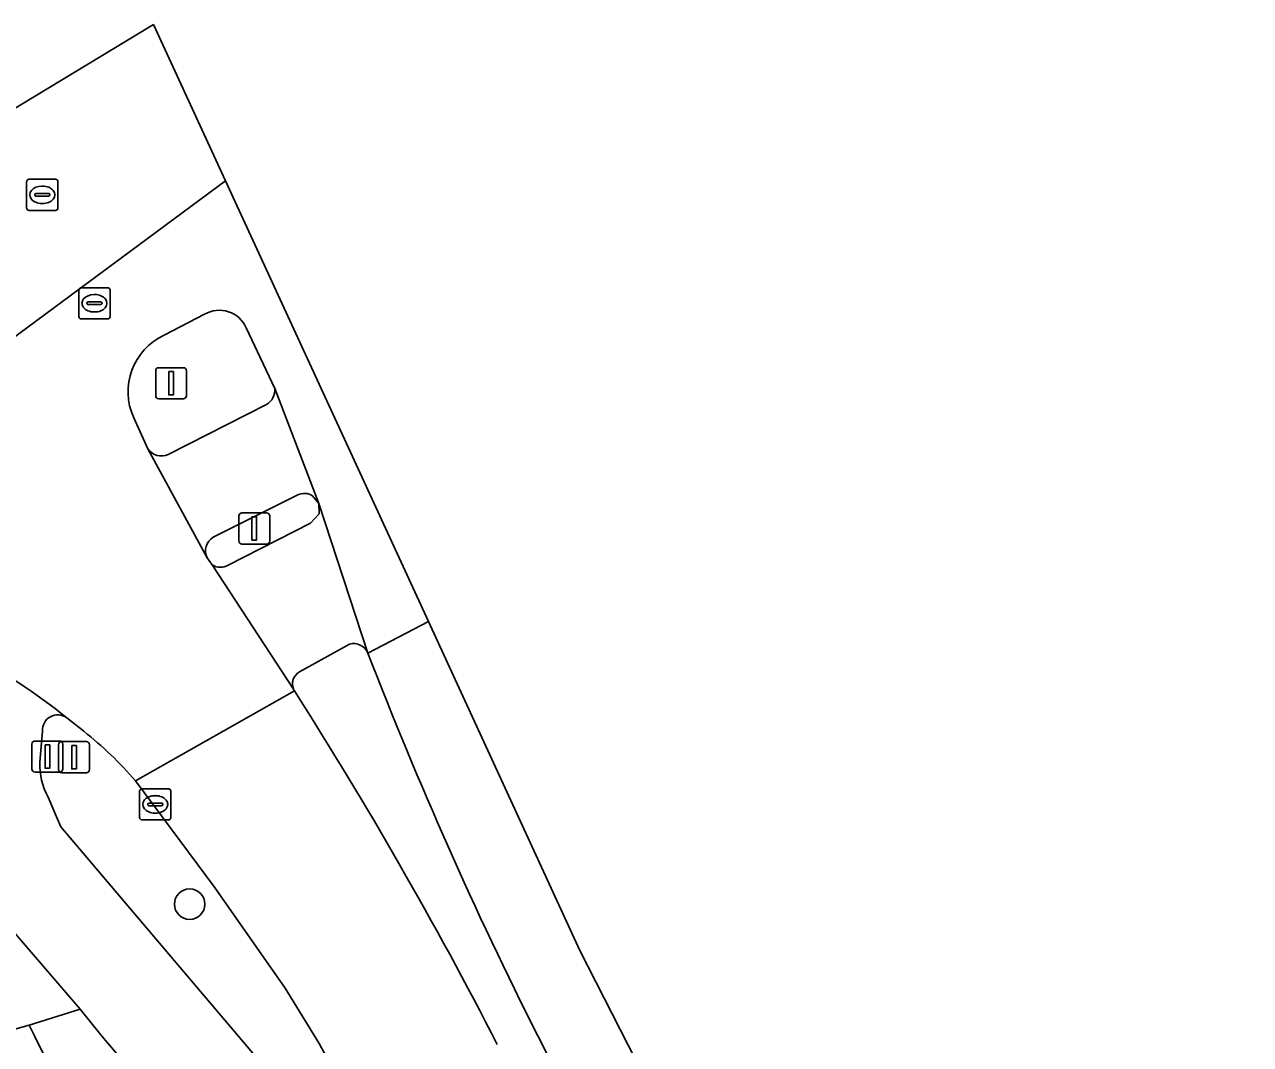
# Model space of a CAD drawing. Extents: x 161692 to 162379, y 380760 to 381678.
# Drawn here: x 162340.12 to 162379.46, y 381645.38 to 381678.12 of the extents above; entities that cross this region are included whole.
import ezdxf

# ---------------------------------------------------------------- set-up
doc = ezdxf.new("R2010")
doc.units = 0
for name, color, linetype in [('IMGEO_Berm_groen', 7, 'Continuous'), ('IMGEO_Berm_open', 7, 'Continuous'), ('IMGEO_Boom', 7, 'Continuous'), ('IMGEO_Drukknoppaal', 7, 'Continuous'), ('IMGEO_Fietspad_open', 7, 'Continuous'), ('IMGEO_Kolk', 7, 'Continuous'), ('IMGEO_Lichtmast', 7, 'Continuous'), ('IMGEO_Rijbaan_regionaal_gesloten', 7, 'Continuous'), ('IMGEO_Rioolput', 7, 'Continuous'), ('IMGEO_Verkeerseiland_open', 7, 'Continuous'), ('IMGEO_Verkeersregelinstallatiepaal', 7, 'Continuous'), ('IMGEO_Voetpad_open', 7, 'Continuous')]:
    doc.layers.add(name, color=color, linetype=linetype)

msp = doc.modelspace()

# ---------------------------------------------------------------- linework, layer by layer
at = {"layer": 'IMGEO_Berm_groen'}
msp.add_lwpolyline([(162346.312, 381641.275), (162342.618, 381645.632), (162341.913, 381646.518), (162340.269, 381645.995), (162340.449, 381645.633), (162353.745, 381618.863), (162356.454, 381613.479), (162361.668, 381602.669)], dxfattribs=at)
at = {"layer": 'IMGEO_Berm_open'}
for points in [[(162342.026, 381655.435), (162341.479, 381655.866)], [(162340.704, 381655.439), (162340.619, 381654.44)], [(162366.698, 381613.096), (162362.355, 381621.284), (162361.297, 381623.241), (162352.797, 381639.465), (162349.577, 381645.414), (162348.486, 381647.182), (162346.219, 381650.431), (162343.681, 381653.84)], [(162340.883, 381653.322), (162341.152, 381652.686), (162341.288, 381652.366), (162349.895, 381642.216), (162351.809, 381638.707), (162359.639, 381623.486), (162361.361, 381620.181), (162361.827, 381619.287)]]:
    msp.add_lwpolyline(points, dxfattribs=at)
for centre, radius, start, end in [((162341.19, 381655.474), 0.487, 53.5468, 184.1599), ((162334.672, 381646.148), 11.846, 40.4904, 51.6249), ((162342.687, 381654.338), 2.071, 177.1827, 209.3897)]:
    msp.add_arc(centre, radius, start, end, dxfattribs=at)
at = {"layer": 'IMGEO_Boom'}
msp.add_circle((162345.423, 381649.884), 0.489, dxfattribs=at)
at = {"layer": 'IMGEO_Drukknoppaal'}
for p, q in [((162340.363, 381654.22), (162340.363, 381655.02)), ((162340.363, 381655.02), (162340.363, 381654.22)), ((162340.463, 381655.12), (162341.253, 381655.12)), ((162341.253, 381655.12), (162340.463, 381655.12)), ((162341.353, 381655.02), (162341.353, 381654.22)), ((162341.353, 381654.22), (162341.353, 381655.02)), ((162341.253, 381654.12), (162340.463, 381654.12)), ((162340.463, 381654.12), (162341.253, 381654.12))]:
    msp.add_line(p, q, dxfattribs=at)
msp.add_lwpolyline([(162340.783, 381654.995), (162340.933, 381654.995), (162340.933, 381654.245), (162340.783, 381654.245), (162340.783, 381654.995)], dxfattribs=at)
for centre, start, end in [((162340.463, 381655.02), 90, 180), ((162340.463, 381655.02), 90, 180), ((162341.253, 381655.02), 0, 90), ((162341.253, 381655.02), 360, 90), ((162340.463, 381654.22), 180, 270), ((162340.463, 381654.22), 180, 270), ((162341.253, 381654.22), 270, 0), ((162341.253, 381654.22), 270, 0)]:
    msp.add_arc(centre, 0.1, start, end, dxfattribs=at)
at = {"layer": 'IMGEO_Fietspad_open'}
for points in [[(162349.366, 381662.994), (162349.573, 381662.743), (162348.16, 381666.437)], [(162347.888, 381665.92), (162344.735, 381664.319)], [(162344.085, 381664.501), (162345.984, 381660.999)], [(162346.178, 381661.66), (162348.893, 381663.019)], [(162340.619, 381654.44), (162340.704, 381655.439)], [(162341.288, 381652.366), (162341.152, 381652.686), (162340.883, 381653.322)], [(162336.592, 381652.566), (162337.765, 381651.319), (162338.961, 381649.934), (162341.913, 381646.518), (162342.618, 381645.632), (162346.312, 381641.275)], [(162348.878, 381637.155), (162351.809, 381638.707), (162349.895, 381642.216), (162341.288, 381652.366)]]:
    msp.add_lwpolyline(points, dxfattribs=at)
for centre, radius, start, end in [((162347.603, 381666.4), 0.558, 300.6955, 3.8057), ((162344.515, 381664.786), 0.516, 213.5067, 295.2088), ((162349.107, 381662.575), 0.493, 58.2685, 115.6804), ((162346.426, 381661.228), 0.498, 119.8446, 207.442), ((162329.441, 381640.937), 19.177, 51.1191, 62.4879), ((162341.19, 381655.474), 0.487, 53.5468, 184.1599), ((162342.687, 381654.338), 2.071, 177.1827, 209.3897)]:
    msp.add_arc(centre, radius, start, end, dxfattribs=at)
at = {"layer": 'IMGEO_Kolk'}
for p, q in [((162343.817, 381652.66), (162343.817, 381653.512)), ((162343.892, 381653.586), (162344.744, 381653.586)), ((162344.305, 381653.366), (162344.33, 381653.366)), ((162344.818, 381653.512), (162344.818, 381652.66)), ((162344.076, 381653.08), (162344.076, 381653.092)), ((162344.514, 381653.043), (162344.116, 381653.043)), ((162344.119, 381653.129), (162344.517, 381653.129)), ((162344.56, 381653.092), (162344.56, 381653.08)), ((162344.744, 381652.586), (162343.892, 381652.586)), ((162344.328, 381652.806), (162344.303, 381652.806))]:
    msp.add_line(p, q, dxfattribs=at)
for points in [[(162343.817, 381652.66), (162343.817, 381653.512)], [(162343.892, 381653.586), (162344.744, 381653.586)], [(162344.818, 381653.512), (162344.818, 381652.66)], [(162344.744, 381652.586), (162343.892, 381652.586)]]:
    msp.add_lwpolyline(points, dxfattribs=at)
for centre, radius, start, end in [((162343.894, 381653.51), 0.0765, 91.552, 178.448), ((162343.894, 381653.51), 0.0765, 91.552, 178.448), ((162344.742, 381653.51), 0.0765, 1.552, 88.448), ((162344.742, 381653.51), 0.0765, 1.552, 88.448), ((162344.116, 381653.089), 0.0403, 85.8775, 175.7526), ((162344.113, 381653.079), 0.0366, 178.938, 274.7102), ((162344.517, 381653.086), 0.043, 264.8664, 352.4533), ((162344.521, 381653.091), 0.0386, 1.7309, 96.639), ((162343.894, 381652.662), 0.0765, 181.552, 268.448), ((162343.894, 381652.662), 0.0765, 181.552, 268.448), ((162344.742, 381652.662), 0.0765, 271.552, 358.448), ((162344.742, 381652.662), 0.0765, 271.552, 358.448)]:
    msp.add_arc(centre, radius, start, end, dxfattribs=at)
for centre, major_axis, ratio, start_param, end_param in [((162344.304, 381653.086), (-0.387, 0.002), 0.722429, 4.712389, 7.853982), ((162344.329, 381653.086), (-0.39, 0.002), 0.717154, 1.570796, 4.712389)]:
    msp.add_ellipse(centre, major_axis=major_axis, ratio=ratio, start_param=start_param, end_param=end_param, dxfattribs=at)
at = {"layer": 'IMGEO_Lichtmast'}
for p, q in [((162344.432, 381667.104), (162345.222, 381667.104)), ((162345.222, 381667.104), (162344.432, 381667.104)), ((162344.332, 381666.204), (162344.332, 381667.004)), ((162344.332, 381667.004), (162344.332, 381666.204)), ((162345.322, 381667.004), (162345.322, 381666.204)), ((162345.322, 381666.204), (162345.322, 381667.004)), ((162345.222, 381666.104), (162344.432, 381666.104)), ((162344.432, 381666.104), (162345.222, 381666.104))]:
    msp.add_line(p, q, dxfattribs=at)
msp.add_lwpolyline([(162344.752, 381666.979), (162344.902, 381666.979), (162344.902, 381666.229), (162344.752, 381666.229), (162344.752, 381666.979)], dxfattribs=at)
for centre, start, end in [((162344.432, 381667.004), 90, 180), ((162344.432, 381667.004), 90, 180), ((162345.222, 381667.004), 0, 90), ((162345.222, 381667.004), 360, 90), ((162344.432, 381666.204), 180, 270), ((162344.432, 381666.204), 180, 270), ((162345.222, 381666.204), 270, 0), ((162345.222, 381666.204), 270, 0)]:
    msp.add_arc(centre, 0.1, start, end, dxfattribs=at)
at = {"layer": 'IMGEO_Rijbaan_regionaal_gesloten'}
for points in [[(162344.261, 381678.119), (162320.58, 381663.794), (162318.167, 381662.803), (162319.065, 381661.433), (162320.71, 381658.924), (162322.124, 381656.768)], [(162326.79, 381658.541), (162326.894, 381658.581), (162327.002, 381658.609), (162346.573, 381673.099), (162344.261, 381678.119)], [(162346.573, 381673.099), (162327.002, 381658.609), (162330.08, 381659.466), (162330.414, 381659.546)], [(162347.237, 381668.384), (162348.16, 381666.437), (162349.573, 381662.743), (162351.139, 381657.944), (162353.085, 381658.958), (162346.573, 381673.099)], [(162344.604, 381668.146), (162345.904, 381668.819)], [(162343.681, 381653.84), (162348.782, 381656.729), (162348.776, 381656.739), (162348.755, 381656.783), (162346.15, 381660.772), (162345.984, 381660.999), (162344.085, 381664.501), (162343.626, 381665.497)], [(162353.085, 381658.958), (162351.139, 381657.944)], [(162356.593, 381645.657), (162374.691, 381610.029), (162377.276, 381604.956), (162379.464, 381606.233), (162357.948, 381648.399), (162353.085, 381658.958)], [(162348.782, 381656.729), (162343.681, 381653.84), (162346.219, 381650.431), (162348.486, 381647.182), (162349.577, 381645.414), (162352.797, 381639.465), (162361.297, 381623.241), (162362.355, 381621.284), (162366.698, 381613.096)], [(162341.479, 381655.866), (162342.026, 381655.435)]]:
    msp.add_lwpolyline(points, dxfattribs=at)
for centre, radius, start, end in [((162346.377, 381668.009), 0.938, 23.5421, 120.3116), ((162345.452, 381666.328), 2.006, 114.9971, 204.475), ((162329.441, 381640.937), 19.177, 51.1191, 62.4879), ((162479.14, 381707.407), 137.225, 201.12808, 206.74323), ((162231.426, 381581.853), 139.208, 27.15094, 32.53868), ((162334.672, 381646.148), 11.846, 40.4904, 51.6249)]:
    msp.add_arc(centre, radius, start, end, dxfattribs=at)
at = {"layer": 'IMGEO_Rioolput'}
for p, q in [((162340.192, 381672.227), (162340.192, 381673.079)), ((162340.267, 381673.153), (162341.119, 381673.153)), ((162341.193, 381673.079), (162341.193, 381672.227)), ((162340.451, 381672.647), (162340.451, 381672.659)), ((162340.889, 381672.61), (162340.491, 381672.61)), ((162340.494, 381672.696), (162340.892, 381672.696)), ((162340.68, 381672.933), (162340.705, 381672.933)), ((162340.935, 381672.659), (162340.935, 381672.647)), ((162340.703, 381672.373), (162340.678, 381672.373)), ((162341.119, 381672.153), (162340.267, 381672.153)), ((162341.867, 381668.745), (162341.867, 381669.597)), ((162341.942, 381669.671), (162342.794, 381669.671)), ((162342.868, 381669.597), (162342.868, 381668.745)), ((162342.126, 381669.165), (162342.126, 381669.177)), ((162342.564, 381669.128), (162342.166, 381669.128)), ((162342.169, 381669.214), (162342.567, 381669.214)), ((162342.355, 381669.451), (162342.38, 381669.451)), ((162342.61, 381669.177), (162342.61, 381669.165)), ((162342.794, 381668.671), (162341.942, 381668.671)), ((162342.378, 381668.891), (162342.353, 381668.891))]:
    msp.add_line(p, q, dxfattribs=at)
for points in [[(162340.192, 381672.227), (162340.192, 381673.079)], [(162340.267, 381673.153), (162341.119, 381673.153)], [(162341.193, 381673.079), (162341.193, 381672.227)], [(162341.119, 381672.153), (162340.267, 381672.153)], [(162341.867, 381668.745), (162341.867, 381669.597)], [(162341.942, 381669.671), (162342.794, 381669.671)], [(162342.868, 381669.597), (162342.868, 381668.745)], [(162342.794, 381668.671), (162341.942, 381668.671)]]:
    msp.add_lwpolyline(points, dxfattribs=at)
for centre, radius, start, end in [((162340.269, 381673.077), 0.0765, 91.552, 178.448), ((162340.269, 381673.077), 0.0765, 91.552, 178.448), ((162341.117, 381673.077), 0.0765, 1.552, 88.448), ((162341.117, 381673.077), 0.0765, 1.552, 88.448), ((162340.491, 381672.656), 0.0403, 85.8775, 175.7526), ((162340.488, 381672.646), 0.0366, 178.938, 274.7102), ((162340.892, 381672.653), 0.043, 264.8664, 352.4533), ((162340.896, 381672.658), 0.0386, 1.7309, 96.639), ((162340.269, 381672.229), 0.0765, 181.552, 268.448), ((162340.269, 381672.229), 0.0765, 181.552, 268.448), ((162341.117, 381672.229), 0.0765, 271.552, 358.448), ((162341.117, 381672.229), 0.0765, 271.552, 358.448), ((162341.944, 381669.595), 0.0765, 91.552, 178.448), ((162341.944, 381669.595), 0.0765, 91.552, 178.448), ((162342.792, 381669.595), 0.0765, 1.552, 88.448), ((162342.792, 381669.595), 0.0765, 1.552, 88.448), ((162342.166, 381669.174), 0.0403, 85.8775, 175.7526), ((162342.163, 381669.164), 0.0366, 178.938, 274.7102), ((162342.567, 381669.171), 0.043, 264.8664, 352.4533), ((162342.571, 381669.176), 0.0386, 1.7309, 96.639), ((162341.944, 381668.747), 0.0765, 181.552, 268.448), ((162341.944, 381668.747), 0.0765, 181.552, 268.448), ((162342.792, 381668.747), 0.0765, 271.552, 358.448), ((162342.792, 381668.747), 0.0765, 271.552, 358.448)]:
    msp.add_arc(centre, radius, start, end, dxfattribs=at)
for centre, major_axis, ratio, start_param, end_param in [((162340.679, 381672.653), (-0.387, 0.002), 0.722429, 4.712389, 7.853982), ((162340.704, 381672.653), (-0.39, 0.002), 0.717154, 1.570796, 4.712389), ((162342.354, 381669.171), (-0.387, 0.002), 0.722429, 4.712389, 7.853982), ((162342.379, 381669.171), (-0.39, 0.002), 0.717154, 1.570796, 4.712389)]:
    msp.add_ellipse(centre, major_axis=major_axis, ratio=ratio, start_param=start_param, end_param=end_param, dxfattribs=at)
at = {"layer": 'IMGEO_Verkeerseiland_open'}
for points in [[(162345.904, 381668.819), (162344.604, 381668.146)], [(162348.16, 381666.437), (162347.237, 381668.384)], [(162344.735, 381664.319), (162347.888, 381665.92)], [(162343.626, 381665.497), (162344.085, 381664.501)], [(162348.893, 381663.019), (162346.178, 381661.66)], [(162346.655, 381660.761), (162349.298, 381662.115), (162349.576, 381662.414), (162349.573, 381662.743), (162349.366, 381662.994)], [(162345.984, 381660.999), (162346.15, 381660.772)], [(162350.55, 381658.229), (162348.952, 381657.341)], [(162348.755, 381656.783), (162348.776, 381656.739), (162348.782, 381656.729)], [(162377.276, 381604.956), (162374.691, 381610.029), (162356.593, 381645.657)]]:
    msp.add_lwpolyline(points, dxfattribs=at)
for centre, radius, start, end in [((162346.377, 381668.009), 0.938, 23.5421, 120.3116), ((162345.452, 381666.328), 2.006, 114.9971, 204.475), ((162347.603, 381666.4), 0.558, 300.6955, 3.8057), ((162344.515, 381664.786), 0.516, 213.5067, 295.2088), ((162349.107, 381662.575), 0.493, 58.2685, 115.6804), ((162346.426, 381661.228), 0.498, 119.8446, 207.442), ((162346.411, 381661.177), 0.482, 237.1318, 300.3725), ((162350.684, 381657.755), 0.493, 22.5635, 105.7945), ((162479.14, 381707.407), 137.225, 201.12808, 206.74323), ((162349.164, 381656.952), 0.443, 118.5939, 202.5153), ((162231.426, 381581.853), 139.208, 27.15094, 32.53868)]:
    msp.add_arc(centre, radius, start, end, dxfattribs=at)
at = {"layer": 'IMGEO_Verkeersregelinstallatiepaal'}
for p, q in [((162347.1, 381662.444), (162347.89, 381662.444)), ((162347.89, 381662.444), (162347.1, 381662.444)), ((162347, 381661.544), (162347, 381662.344)), ((162347, 381662.344), (162347, 381661.544)), ((162347.99, 381662.344), (162347.99, 381661.544)), ((162347.99, 381661.544), (162347.99, 381662.344)), ((162347.89, 381661.444), (162347.1, 381661.444)), ((162347.1, 381661.444), (162347.89, 381661.444)), ((162341.219, 381654.201), (162341.219, 381655.001)), ((162341.219, 381655.001), (162341.219, 381654.201)), ((162341.319, 381655.101), (162342.109, 381655.101)), ((162342.109, 381655.101), (162341.319, 381655.101)), ((162342.209, 381655.001), (162342.209, 381654.201)), ((162342.209, 381654.201), (162342.209, 381655.001)), ((162342.109, 381654.101), (162341.319, 381654.101)), ((162341.319, 381654.101), (162342.109, 381654.101))]:
    msp.add_line(p, q, dxfattribs=at)
for points in [[(162347.42, 381662.319), (162347.57, 381662.319), (162347.57, 381661.569), (162347.42, 381661.569), (162347.42, 381662.319)], [(162341.639, 381654.976), (162341.789, 381654.976), (162341.789, 381654.226), (162341.639, 381654.226), (162341.639, 381654.976)]]:
    msp.add_lwpolyline(points, dxfattribs=at)
for centre, start, end in [((162347.1, 381662.344), 90, 180), ((162347.1, 381662.344), 90, 180), ((162347.89, 381662.344), 0, 90), ((162347.89, 381662.344), 360, 90), ((162347.1, 381661.544), 180, 270), ((162347.1, 381661.544), 180, 270), ((162347.89, 381661.544), 270, 0), ((162347.89, 381661.544), 270, 0), ((162341.319, 381655.001), 90, 180), ((162341.319, 381655.001), 90, 180), ((162342.109, 381655.001), 0, 90), ((162342.109, 381655.001), 360, 90), ((162341.319, 381654.201), 180, 270), ((162341.319, 381654.201), 180, 270), ((162342.109, 381654.201), 270, 0), ((162342.109, 381654.201), 270, 0)]:
    msp.add_arc(centre, 0.1, start, end, dxfattribs=at)
at = {"layer": 'IMGEO_Voetpad_open'}
for points in [[(162349.573, 381662.743), (162349.576, 381662.414), (162349.298, 381662.115), (162346.655, 381660.761)], [(162351.139, 381657.944), (162349.573, 381662.743)], [(162346.15, 381660.772), (162348.755, 381656.783)], [(162348.952, 381657.341), (162350.55, 381658.229)], [(162319.25, 381638.406), (162318.935, 381639.43), (162338.226, 381645.427), (162340.269, 381645.995), (162341.913, 381646.518), (162338.961, 381649.934), (162337.765, 381651.319), (162336.592, 381652.566)], [(162356.454, 381613.479), (162353.745, 381618.863), (162340.449, 381645.633), (162340.269, 381645.995), (162338.226, 381645.427), (162348.954, 381623.914), (162353.565, 381614.44), (162354.823, 381612.668), (162359.64, 381602.669), (162352.374, 381595.399)]]:
    msp.add_lwpolyline(points, dxfattribs=at)
for centre, radius, start, end in [((162346.411, 381661.177), 0.482, 237.1318, 300.3725), ((162350.684, 381657.755), 0.493, 22.5635, 105.7945), ((162349.164, 381656.952), 0.443, 118.5939, 202.5153)]:
    msp.add_arc(centre, radius, start, end, dxfattribs=at)

doc.saveas('drawing.dxf')
